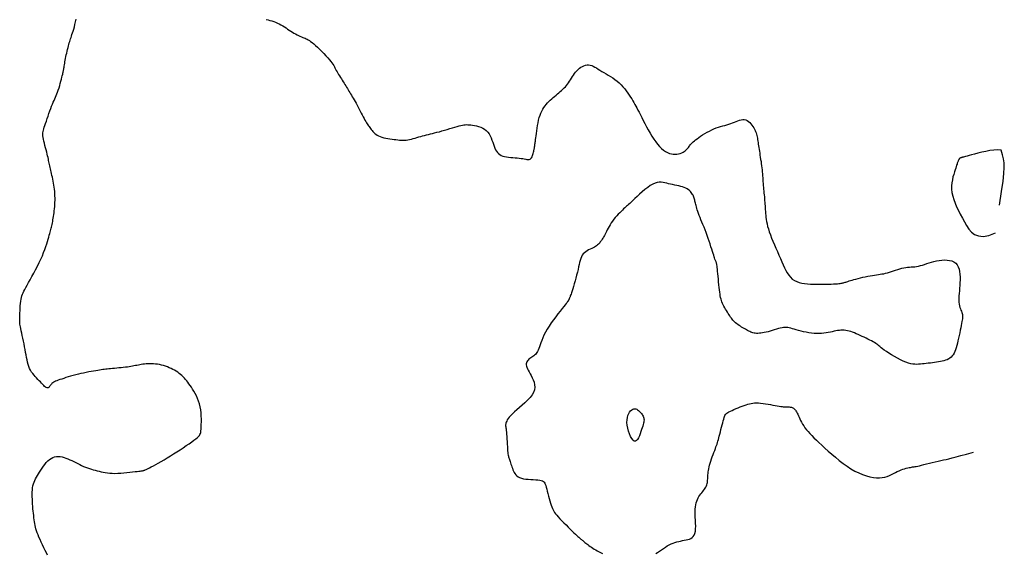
# Model space of a CAD drawing. Header units: millimetres. Extents: x 32690613 to 32693367, y 5343692 to 5344708.
# Tile 791 of 1009: x 32693306 to 32693338, y 5343997 to 5344014. Entities that reach past the tile are written whole.
import ezdxf

# ---------------------------------------------------------------- set-up
doc = ezdxf.new("R2010")
doc.units = ezdxf.units.MM
doc.header["$LTSCALE"] = 20
doc.layers.add('02-DGM_HL_492.50', color=92, linetype='Continuous')
doc.layers.add('02-DGM_HL_493.00', color=102, linetype='Continuous')

msp = doc.modelspace()

# ---------------------------------------------------------------- linework, layer by layer
at = {"layer": '02-DGM_HL_492.50', "elevation": 492.5, "flags": 128}
msp.add_lwpolyline([(32693325.737, 5344000.396), (32693325.698, 5344000.424), (32693325.658, 5344000.475), (32693325.62, 5344000.543), (32693325.584, 5344000.626), (32693325.553, 5344000.718), (32693325.528, 5344000.814), (32693325.51, 5344000.911), (32693325.501, 5344001.004), (32693325.503, 5344001.089), (32693325.514, 5344001.165), (32693325.533, 5344001.232), (32693325.557, 5344001.291), (32693325.587, 5344001.34), (32693325.62, 5344001.38), (32693325.655, 5344001.41), (32693325.69, 5344001.431), (32693325.724, 5344001.442), (32693325.757, 5344001.444), (32693325.788, 5344001.439), (32693325.819, 5344001.428), (32693325.848, 5344001.411), (32693325.875, 5344001.39), (32693325.902, 5344001.366), (32693325.927, 5344001.341), (32693325.951, 5344001.315), (32693325.973, 5344001.288), (32693325.993, 5344001.261), (32693326.011, 5344001.233), (32693326.026, 5344001.204), (32693326.039, 5344001.175), (32693326.048, 5344001.144), (32693326.054, 5344001.114), (32693326.056, 5344001.082), (32693326.054, 5344001.048), (32693326.049, 5344001.012), (32693326.04, 5344000.973), (32693326.029, 5344000.93), (32693326.014, 5344000.882), (32693325.997, 5344000.829), (32693325.977, 5344000.769), (32693325.955, 5344000.703), (32693325.931, 5344000.633), (32693325.904, 5344000.566), (32693325.875, 5344000.503), (32693325.844, 5344000.451), (32693325.81, 5344000.413), (32693325.775, 5344000.393)], close=True, dxfattribs=at)
at = {"layer": '02-DGM_HL_493.00', "elevation": 493, "flags": 128}
for points in [[(32693306.658, 5343996.678), (32693306.621, 5343996.754), (32693306.581, 5343996.836), (32693306.538, 5343996.923), (32693306.495, 5343997.012), (32693306.452, 5343997.101), (32693306.412, 5343997.187), (32693306.377, 5343997.268), (32693306.346, 5343997.343), (32693306.32, 5343997.411), (32693306.298, 5343997.474), (32693306.28, 5343997.535), (32693306.265, 5343997.593), (32693306.252, 5343997.651), (32693306.241, 5343997.709), (32693306.231, 5343997.77), (32693306.222, 5343997.834), (32693306.213, 5343997.901), (32693306.205, 5343997.971), (32693306.197, 5343998.043), (32693306.19, 5343998.117), (32693306.183, 5343998.193), (32693306.177, 5343998.27), (32693306.171, 5343998.348), (32693306.166, 5343998.427), (32693306.162, 5343998.505), (32693306.16, 5343998.583), (32693306.159, 5343998.66), (32693306.161, 5343998.735), (32693306.165, 5343998.807), (32693306.172, 5343998.876), (32693306.183, 5343998.941), (32693306.198, 5343999.002), (32693306.217, 5343999.06), (32693306.24, 5343999.115), (32693306.265, 5343999.168), (32693306.294, 5343999.222), (32693306.326, 5343999.275), (32693306.361, 5343999.331), (32693306.398, 5343999.388), (32693306.437, 5343999.449), (32693306.478, 5343999.512), (32693306.522, 5343999.574), (32693306.568, 5343999.636), (32693306.616, 5343999.693), (32693306.666, 5343999.747), (32693306.718, 5343999.793), (32693306.772, 5343999.831), (32693306.828, 5343999.86), (32693306.885, 5343999.879), (32693306.944, 5343999.89), (32693307.005, 5343999.893), (32693307.066, 5343999.889), (32693307.129, 5343999.879), (32693307.192, 5343999.863), (32693307.255, 5343999.842), (32693307.318, 5343999.817), (32693307.382, 5343999.789), (32693307.446, 5343999.759), (32693307.51, 5343999.727), (32693307.573, 5343999.694), (32693307.637, 5343999.661), (32693307.701, 5343999.63), (32693307.765, 5343999.6), (32693307.828, 5343999.572), (32693307.892, 5343999.547), (32693307.955, 5343999.524), (32693308.019, 5343999.503), (32693308.082, 5343999.483), (32693308.145, 5343999.464), (32693308.209, 5343999.446), (32693308.272, 5343999.429), (32693308.335, 5343999.412), (32693308.399, 5343999.397), (32693308.465, 5343999.382), (32693308.534, 5343999.369), (32693308.606, 5343999.358), (32693308.682, 5343999.35), (32693308.763, 5343999.345), (32693308.85, 5343999.344), (32693308.944, 5343999.346), (32693309.041, 5343999.351), (32693309.141, 5343999.359), (32693309.239, 5343999.368), (32693309.334, 5343999.378), (32693309.423, 5343999.389), (32693309.503, 5343999.399), (32693309.572, 5343999.408), (32693309.628, 5343999.415), (32693309.671, 5343999.42), (32693309.705, 5343999.424), (32693309.73, 5343999.427), (32693309.749, 5343999.43), (32693309.764, 5343999.432), (32693309.776, 5343999.435), (32693309.788, 5343999.438), (32693309.801, 5343999.443), (32693309.816, 5343999.449), (32693309.835, 5343999.457), (32693309.86, 5343999.468), (32693309.89, 5343999.483), (32693309.928, 5343999.502), (32693309.974, 5343999.526), (32693310.03, 5343999.556), (32693310.097, 5343999.592), (32693310.173, 5343999.633), (32693310.257, 5343999.68), (32693310.349, 5343999.731), (32693310.446, 5343999.787), (32693310.547, 5343999.847), (32693310.652, 5343999.909), (32693310.758, 5343999.975), (32693310.864, 5344000.043), (32693310.97, 5344000.111), (32693311.072, 5344000.179), (32693311.169, 5344000.246), (32693311.261, 5344000.309), (32693311.344, 5344000.369), (32693311.417, 5344000.423), (32693311.479, 5344000.47), (32693311.528, 5344000.509), (32693311.566, 5344000.543), (32693311.594, 5344000.574), (32693311.614, 5344000.605), (32693311.628, 5344000.639), (32693311.637, 5344000.677), (32693311.643, 5344000.723), (32693311.648, 5344000.78), (32693311.652, 5344000.849), (32693311.656, 5344000.929), (32693311.659, 5344001.017), (32693311.659, 5344001.112), (32693311.656, 5344001.211), (32693311.65, 5344001.312), (32693311.638, 5344001.414), (32693311.62, 5344001.512), (32693311.597, 5344001.607), (32693311.567, 5344001.697), (32693311.533, 5344001.783), (32693311.496, 5344001.865), (32693311.456, 5344001.941), (32693311.415, 5344002.014), (32693311.374, 5344002.081), (32693311.333, 5344002.145), (32693311.294, 5344002.203), (32693311.256, 5344002.258), (32693311.219, 5344002.309), (32693311.182, 5344002.357), (32693311.145, 5344002.402), (32693311.108, 5344002.444), (32693311.069, 5344002.485), (32693311.028, 5344002.524), (32693310.985, 5344002.561), (32693310.939, 5344002.598), (32693310.891, 5344002.633), (32693310.841, 5344002.667), (32693310.788, 5344002.699), (32693310.734, 5344002.729), (32693310.676, 5344002.757), (32693310.617, 5344002.784), (32693310.555, 5344002.808), (32693310.491, 5344002.83), (32693310.426, 5344002.85), (32693310.361, 5344002.867), (32693310.295, 5344002.882), (32693310.229, 5344002.894), (32693310.164, 5344002.903), (32693310.1, 5344002.91), (32693310.039, 5344002.913), (32693309.979, 5344002.913), (32693309.92, 5344002.911), (32693309.864, 5344002.907), (32693309.81, 5344002.902), (32693309.757, 5344002.895), (32693309.706, 5344002.887), (32693309.657, 5344002.878), (32693309.609, 5344002.869), (32693309.563, 5344002.86), (32693309.516, 5344002.851), (32693309.468, 5344002.841), (32693309.419, 5344002.832), (32693309.367, 5344002.823), (32693309.312, 5344002.814), (32693309.252, 5344002.805), (32693309.187, 5344002.797), (32693309.119, 5344002.789), (32693309.048, 5344002.782), (32693308.976, 5344002.775), (32693308.905, 5344002.768), (32693308.835, 5344002.762), (32693308.769, 5344002.755), (32693308.707, 5344002.75), (32693308.651, 5344002.744), (32693308.599, 5344002.739), (32693308.55, 5344002.733), (32693308.502, 5344002.727), (32693308.454, 5344002.721), (32693308.404, 5344002.714), (32693308.35, 5344002.705), (32693308.291, 5344002.696), (32693308.226, 5344002.685), (32693308.154, 5344002.673), (32693308.078, 5344002.659), (32693307.998, 5344002.644), (32693307.915, 5344002.628), (32693307.83, 5344002.61), (32693307.744, 5344002.592), (32693307.658, 5344002.571), (32693307.572, 5344002.55), (32693307.488, 5344002.528), (32693307.407, 5344002.505), (32693307.329, 5344002.482), (32693307.254, 5344002.459), (32693307.184, 5344002.436), (32693307.119, 5344002.415), (32693307.06, 5344002.394), (32693307.007, 5344002.376), (32693306.961, 5344002.358), (32693306.92, 5344002.341), (32693306.884, 5344002.324), (32693306.853, 5344002.307), (32693306.825, 5344002.289), (32693306.801, 5344002.271), (32693306.78, 5344002.25), (32693306.761, 5344002.227), (32693306.743, 5344002.204), (32693306.727, 5344002.182), (32693306.711, 5344002.161), (32693306.695, 5344002.144), (32693306.678, 5344002.131), (32693306.66, 5344002.124), (32693306.64, 5344002.125), (32693306.616, 5344002.135), (32693306.591, 5344002.152), (32693306.562, 5344002.176), (32693306.531, 5344002.205), (32693306.498, 5344002.24), (32693306.463, 5344002.278), (32693306.425, 5344002.318), (32693306.385, 5344002.361), (32693306.344, 5344002.404), (32693306.301, 5344002.448), (32693306.258, 5344002.493), (32693306.216, 5344002.541), (32693306.175, 5344002.59), (32693306.137, 5344002.643), (32693306.102, 5344002.699), (32693306.071, 5344002.758), (32693306.045, 5344002.822), (32693306.023, 5344002.889), (32693306.004, 5344002.961), (32693305.988, 5344003.036), (32693305.973, 5344003.114), (32693305.959, 5344003.197), (32693305.944, 5344003.282), (32693305.929, 5344003.371), (32693305.911, 5344003.463), (32693305.892, 5344003.557), (32693305.872, 5344003.65), (32693305.853, 5344003.741), (32693305.833, 5344003.829), (32693305.815, 5344003.911), (32693305.798, 5344003.987), (32693305.784, 5344004.054), (32693305.772, 5344004.111), (32693305.764, 5344004.16), (32693305.758, 5344004.205), (32693305.753, 5344004.246), (32693305.751, 5344004.286), (32693305.75, 5344004.329), (32693305.751, 5344004.377), (32693305.752, 5344004.431), (32693305.754, 5344004.494), (32693305.757, 5344004.564), (32693305.761, 5344004.639), (32693305.765, 5344004.717), (32693305.771, 5344004.796), (32693305.778, 5344004.872), (32693305.786, 5344004.945), (32693305.796, 5344005.012), (32693305.808, 5344005.071), (32693305.821, 5344005.125), (32693305.838, 5344005.175), (32693305.858, 5344005.225), (32693305.883, 5344005.276), (32693305.913, 5344005.332), (32693305.948, 5344005.396), (32693305.989, 5344005.469), (32693306.038, 5344005.553), (32693306.091, 5344005.648), (32693306.149, 5344005.751), (32693306.209, 5344005.86), (32693306.269, 5344005.973), (32693306.329, 5344006.089), (32693306.386, 5344006.204), (32693306.439, 5344006.317), (32693306.487, 5344006.426), (32693306.529, 5344006.531), (32693306.566, 5344006.631), (32693306.599, 5344006.725), (32693306.629, 5344006.813), (32693306.654, 5344006.894), (32693306.676, 5344006.969), (32693306.696, 5344007.036), (32693306.713, 5344007.096), (32693306.728, 5344007.148), (32693306.742, 5344007.196), (32693306.754, 5344007.24), (32693306.765, 5344007.281), (32693306.775, 5344007.321), (32693306.785, 5344007.362), (32693306.795, 5344007.403), (32693306.804, 5344007.447), (32693306.814, 5344007.494), (32693306.823, 5344007.544), (32693306.833, 5344007.596), (32693306.842, 5344007.651), (32693306.851, 5344007.708), (32693306.859, 5344007.767), (32693306.867, 5344007.829), (32693306.875, 5344007.893), (32693306.882, 5344007.959), (32693306.888, 5344008.026), (32693306.893, 5344008.095), (32693306.897, 5344008.165), (32693306.899, 5344008.236), (32693306.899, 5344008.307), (32693306.898, 5344008.378), (32693306.894, 5344008.449), (32693306.888, 5344008.52), (32693306.88, 5344008.591), (32693306.871, 5344008.66), (32693306.861, 5344008.728), (32693306.849, 5344008.795), (32693306.837, 5344008.86), (32693306.825, 5344008.923), (32693306.812, 5344008.984), (32693306.799, 5344009.043), (32693306.786, 5344009.1), (32693306.773, 5344009.154), (32693306.76, 5344009.206), (32693306.748, 5344009.256), (32693306.737, 5344009.305), (32693306.727, 5344009.351), (32693306.718, 5344009.395), (32693306.709, 5344009.439), (32693306.7, 5344009.482), (32693306.691, 5344009.527), (32693306.682, 5344009.573), (32693306.671, 5344009.623), (32693306.659, 5344009.677), (32693306.645, 5344009.736), (32693306.628, 5344009.801), (32693306.61, 5344009.87), (32693306.591, 5344009.942), (32693306.572, 5344010.015), (32693306.554, 5344010.087), (32693306.538, 5344010.156), (32693306.524, 5344010.222), (32693306.513, 5344010.281), (32693306.507, 5344010.334), (32693306.505, 5344010.381), (32693306.507, 5344010.424), (32693306.512, 5344010.467), (32693306.521, 5344010.51), (32693306.534, 5344010.557), (32693306.55, 5344010.608), (32693306.569, 5344010.667), (32693306.592, 5344010.735), (32693306.617, 5344010.81), (32693306.644, 5344010.89), (32693306.672, 5344010.974), (32693306.702, 5344011.058), (32693306.731, 5344011.141), (32693306.761, 5344011.22), (32693306.79, 5344011.294), (32693306.817, 5344011.361), (32693306.843, 5344011.422), (32693306.868, 5344011.478), (32693306.893, 5344011.532), (32693306.916, 5344011.585), (32693306.939, 5344011.639), (32693306.962, 5344011.695), (32693306.984, 5344011.756), (32693307.007, 5344011.822), (32693307.029, 5344011.892), (32693307.051, 5344011.965), (32693307.071, 5344012.037), (32693307.09, 5344012.108), (32693307.108, 5344012.174), (32693307.124, 5344012.236), (32693307.137, 5344012.289), (32693307.148, 5344012.334), (32693307.157, 5344012.37), (32693307.164, 5344012.401), (32693307.169, 5344012.428), (32693307.174, 5344012.452), (32693307.178, 5344012.477), (32693307.183, 5344012.502), (32693307.187, 5344012.532), (32693307.193, 5344012.566), (32693307.199, 5344012.604), (32693307.206, 5344012.647), (32693307.214, 5344012.694), (32693307.223, 5344012.744), (32693307.233, 5344012.797), (32693307.243, 5344012.852), (32693307.255, 5344012.909), (32693307.267, 5344012.968), (32693307.28, 5344013.027), (32693307.294, 5344013.086), (32693307.308, 5344013.144), (32693307.322, 5344013.202), (32693307.336, 5344013.257), (32693307.35, 5344013.309), (32693307.364, 5344013.359), (32693307.378, 5344013.404), (32693307.391, 5344013.448), (32693307.405, 5344013.49), (32693307.419, 5344013.533), (32693307.434, 5344013.578), (32693307.45, 5344013.626), (32693307.467, 5344013.679), (32693307.486, 5344013.739), (32693307.507, 5344013.806), (32693307.528, 5344013.88), (32693307.549, 5344013.959), (32693307.568, 5344014.044), (32693307.584, 5344014.133)], [(32693313.765, 5344014.119), (32693313.828, 5344014.104), (32693313.89, 5344014.088), (32693313.953, 5344014.069), (32693314.014, 5344014.049), (32693314.074, 5344014.026), (32693314.134, 5344014.001), (32693314.192, 5344013.973), (32693314.249, 5344013.943), (32693314.304, 5344013.91), (32693314.358, 5344013.876), (32693314.412, 5344013.842), (32693314.464, 5344013.807), (32693314.516, 5344013.772), (32693314.568, 5344013.738), (32693314.619, 5344013.706), (32693314.67, 5344013.676), (32693314.721, 5344013.647), (32693314.771, 5344013.621), (32693314.82, 5344013.597), (32693314.866, 5344013.575), (32693314.911, 5344013.554), (32693314.954, 5344013.536), (32693314.994, 5344013.519), (32693315.03, 5344013.505), (32693315.065, 5344013.49), (32693315.1, 5344013.474), (32693315.135, 5344013.456), (32693315.173, 5344013.434), (32693315.214, 5344013.406), (32693315.26, 5344013.372), (32693315.312, 5344013.329), (32693315.372, 5344013.276), (32693315.437, 5344013.216), (32693315.506, 5344013.15), (32693315.575, 5344013.081), (32693315.644, 5344013.01), (32693315.71, 5344012.939), (32693315.771, 5344012.872), (32693315.825, 5344012.81), (32693315.869, 5344012.754), (32693315.906, 5344012.704), (32693315.937, 5344012.659), (32693315.963, 5344012.617), (32693315.985, 5344012.577), (32693316.005, 5344012.539), (32693316.025, 5344012.501), (32693316.047, 5344012.461), (32693316.071, 5344012.419), (32693316.096, 5344012.375), (32693316.124, 5344012.329), (32693316.153, 5344012.282), (32693316.183, 5344012.235), (32693316.213, 5344012.188), (32693316.243, 5344012.141), (32693316.272, 5344012.094), (32693316.3, 5344012.049), (32693316.328, 5344012.005), (32693316.354, 5344011.961), (32693316.381, 5344011.918), (32693316.407, 5344011.875), (32693316.433, 5344011.832), (32693316.459, 5344011.788), (32693316.485, 5344011.744), (32693316.512, 5344011.699), (32693316.54, 5344011.652), (32693316.568, 5344011.604), (32693316.598, 5344011.554), (32693316.627, 5344011.502), (32693316.658, 5344011.447), (32693316.689, 5344011.39), (32693316.722, 5344011.331), (32693316.755, 5344011.268), (32693316.788, 5344011.204), (32693316.822, 5344011.138), (32693316.856, 5344011.073), (32693316.888, 5344011.01), (32693316.92, 5344010.95), (32693316.951, 5344010.894), (32693316.979, 5344010.842), (32693317.006, 5344010.797), (32693317.031, 5344010.757), (32693317.054, 5344010.722), (32693317.077, 5344010.69), (32693317.099, 5344010.66), (32693317.12, 5344010.631), (32693317.141, 5344010.602), (32693317.163, 5344010.572), (32693317.186, 5344010.541), (32693317.209, 5344010.509), (32693317.236, 5344010.476), (32693317.264, 5344010.443), (32693317.297, 5344010.41), (32693317.333, 5344010.38), (32693317.375, 5344010.352), (32693317.422, 5344010.326), (32693317.475, 5344010.304), (32693317.534, 5344010.285), (32693317.596, 5344010.269), (32693317.661, 5344010.255), (32693317.727, 5344010.243), (32693317.794, 5344010.233), (32693317.861, 5344010.224), (32693317.925, 5344010.216), (32693317.986, 5344010.208), (32693318.045, 5344010.201), (32693318.102, 5344010.195), (32693318.157, 5344010.191), (32693318.212, 5344010.189), (32693318.266, 5344010.19), (32693318.32, 5344010.193), (32693318.376, 5344010.2), (32693318.432, 5344010.21), (32693318.49, 5344010.223), (32693318.549, 5344010.239), (32693318.609, 5344010.256), (32693318.67, 5344010.275), (32693318.731, 5344010.294), (32693318.792, 5344010.313), (32693318.854, 5344010.331), (32693318.916, 5344010.347), (32693318.979, 5344010.363), (32693319.043, 5344010.378), (32693319.108, 5344010.393), (32693319.176, 5344010.409), (32693319.247, 5344010.426), (32693319.321, 5344010.445), (32693319.399, 5344010.466), (32693319.482, 5344010.489), (32693319.567, 5344010.513), (32693319.654, 5344010.539), (32693319.74, 5344010.565), (32693319.823, 5344010.591), (32693319.903, 5344010.615), (32693319.976, 5344010.636), (32693320.043, 5344010.655), (32693320.1, 5344010.67), (32693320.151, 5344010.681), (32693320.196, 5344010.689), (32693320.238, 5344010.693), (32693320.28, 5344010.695), (32693320.322, 5344010.694), (32693320.368, 5344010.691), (32693320.419, 5344010.686), (32693320.477, 5344010.678), (32693320.54, 5344010.668), (32693320.607, 5344010.655), (32693320.676, 5344010.637), (32693320.744, 5344010.614), (32693320.81, 5344010.585), (32693320.871, 5344010.549), (32693320.927, 5344010.505), (32693320.975, 5344010.453), (32693321.016, 5344010.394), (32693321.052, 5344010.33), (32693321.082, 5344010.263), (32693321.109, 5344010.193), (32693321.134, 5344010.124), (32693321.157, 5344010.057), (32693321.18, 5344009.993), (32693321.204, 5344009.934), (32693321.23, 5344009.88), (32693321.257, 5344009.831), (32693321.288, 5344009.788), (32693321.323, 5344009.751), (32693321.363, 5344009.718), (32693321.408, 5344009.691), (32693321.46, 5344009.67), (32693321.518, 5344009.654), (32693321.582, 5344009.642), (32693321.65, 5344009.634), (32693321.72, 5344009.628), (32693321.791, 5344009.623), (32693321.862, 5344009.619), (32693321.931, 5344009.614), (32693321.996, 5344009.607), (32693322.056, 5344009.598), (32693322.112, 5344009.588), (32693322.162, 5344009.577), (32693322.208, 5344009.568), (32693322.25, 5344009.562), (32693322.287, 5344009.56), (32693322.32, 5344009.564), (32693322.349, 5344009.575), (32693322.375, 5344009.594), (32693322.397, 5344009.62), (32693322.415, 5344009.651), (32693322.431, 5344009.686), (32693322.444, 5344009.723), (32693322.455, 5344009.76), (32693322.464, 5344009.796), (32693322.472, 5344009.83), (32693322.477, 5344009.859), (32693322.482, 5344009.885), (32693322.486, 5344009.908), (32693322.489, 5344009.928), (32693322.492, 5344009.946), (32693322.495, 5344009.964), (32693322.497, 5344009.981), (32693322.5, 5344009.998), (32693322.503, 5344010.016), (32693322.506, 5344010.036), (32693322.51, 5344010.06), (32693322.515, 5344010.088), (32693322.52, 5344010.121), (32693322.525, 5344010.162), (32693322.532, 5344010.21), (32693322.539, 5344010.268), (32693322.547, 5344010.336), (32693322.556, 5344010.412), (32693322.567, 5344010.494), (32693322.579, 5344010.581), (32693322.593, 5344010.669), (32693322.609, 5344010.758), (32693322.628, 5344010.844), (32693322.649, 5344010.926), (32693322.674, 5344011.002), (32693322.701, 5344011.072), (32693322.731, 5344011.137), (32693322.764, 5344011.197), (32693322.799, 5344011.253), (32693322.837, 5344011.306), (32693322.877, 5344011.355), (32693322.919, 5344011.403), (32693322.962, 5344011.448), (32693323.008, 5344011.492), (32693323.054, 5344011.535), (32693323.101, 5344011.576), (32693323.149, 5344011.616), (32693323.196, 5344011.656), (32693323.243, 5344011.695), (32693323.289, 5344011.733), (32693323.334, 5344011.771), (32693323.377, 5344011.809), (32693323.419, 5344011.848), (32693323.46, 5344011.888), (32693323.499, 5344011.928), (32693323.536, 5344011.97), (32693323.571, 5344012.014), (32693323.605, 5344012.06), (32693323.637, 5344012.108), (32693323.668, 5344012.158), (32693323.699, 5344012.208), (32693323.729, 5344012.259), (32693323.761, 5344012.31), (32693323.794, 5344012.359), (32693323.83, 5344012.406), (32693323.868, 5344012.451), (32693323.91, 5344012.493), (32693323.954, 5344012.53), (32693324.002, 5344012.563), (32693324.051, 5344012.591), (32693324.101, 5344012.613), (32693324.152, 5344012.629), (32693324.204, 5344012.637), (32693324.255, 5344012.638), (32693324.305, 5344012.631), (32693324.355, 5344012.617), (32693324.406, 5344012.596), (32693324.457, 5344012.57), (32693324.51, 5344012.539), (32693324.565, 5344012.505), (32693324.624, 5344012.468), (32693324.686, 5344012.429), (32693324.752, 5344012.39), (32693324.821, 5344012.349), (32693324.893, 5344012.306), (32693324.966, 5344012.262), (32693325.039, 5344012.215), (32693325.111, 5344012.165), (32693325.181, 5344012.111), (32693325.248, 5344012.054), (32693325.312, 5344011.993), (32693325.372, 5344011.928), (32693325.428, 5344011.861), (32693325.48, 5344011.794), (32693325.529, 5344011.725), (32693325.575, 5344011.658), (32693325.617, 5344011.592), (32693325.656, 5344011.53), (32693325.693, 5344011.47), (32693325.727, 5344011.413), (32693325.759, 5344011.356), (32693325.792, 5344011.298), (32693325.825, 5344011.237), (32693325.86, 5344011.171), (32693325.897, 5344011.099), (32693325.937, 5344011.019), (32693325.981, 5344010.931), (32693326.03, 5344010.834), (32693326.081, 5344010.733), (32693326.136, 5344010.628), (32693326.193, 5344010.523), (32693326.252, 5344010.419), (32693326.313, 5344010.318), (32693326.375, 5344010.223), (32693326.437, 5344010.136), (32693326.5, 5344010.057), (32693326.564, 5344009.985), (32693326.627, 5344009.923), (32693326.691, 5344009.868), (32693326.755, 5344009.823), (32693326.819, 5344009.787), (32693326.883, 5344009.76), (32693326.946, 5344009.741), (32693327.008, 5344009.732), (32693327.069, 5344009.73), (32693327.127, 5344009.734), (32693327.182, 5344009.744), (32693327.235, 5344009.759), (32693327.283, 5344009.778), (32693327.326, 5344009.799), (32693327.364, 5344009.822), (32693327.398, 5344009.847), (32693327.428, 5344009.873), (32693327.454, 5344009.9), (32693327.478, 5344009.927), (32693327.5, 5344009.954), (32693327.52, 5344009.981), (32693327.54, 5344010.008), (32693327.56, 5344010.033), (32693327.581, 5344010.058), (32693327.604, 5344010.083), (32693327.63, 5344010.109), (32693327.66, 5344010.137), (32693327.694, 5344010.166), (32693327.735, 5344010.198), (32693327.782, 5344010.234), (32693327.836, 5344010.273), (32693327.897, 5344010.315), (32693327.963, 5344010.359), (32693328.033, 5344010.403), (32693328.106, 5344010.446), (32693328.181, 5344010.487), (32693328.257, 5344010.525), (32693328.332, 5344010.559), (32693328.406, 5344010.588), (32693328.478, 5344010.612), (32693328.549, 5344010.633), (32693328.618, 5344010.652), (32693328.685, 5344010.67), (32693328.75, 5344010.688), (32693328.814, 5344010.706), (32693328.877, 5344010.727), (32693328.938, 5344010.75), (32693328.997, 5344010.775), (32693329.055, 5344010.8), (32693329.111, 5344010.822), (32693329.165, 5344010.841), (32693329.218, 5344010.855), (32693329.269, 5344010.862), (32693329.318, 5344010.859), (32693329.365, 5344010.847), (32693329.411, 5344010.827), (32693329.453, 5344010.798), (32693329.494, 5344010.764), (32693329.531, 5344010.725), (32693329.566, 5344010.682), (32693329.597, 5344010.639), (32693329.625, 5344010.595), (32693329.649, 5344010.551), (32693329.669, 5344010.509), (32693329.687, 5344010.468), (32693329.702, 5344010.426), (32693329.714, 5344010.384), (32693329.725, 5344010.342), (32693329.735, 5344010.299), (32693329.744, 5344010.254), (32693329.752, 5344010.208), (32693329.759, 5344010.16), (32693329.767, 5344010.11), (32693329.774, 5344010.059), (32693329.782, 5344010.005), (32693329.79, 5344009.949), (32693329.798, 5344009.89), (32693329.807, 5344009.829), (32693329.818, 5344009.766), (32693329.828, 5344009.7), (32693329.839, 5344009.633), (32693329.85, 5344009.565), (32693329.861, 5344009.496), (32693329.871, 5344009.427), (32693329.881, 5344009.358), (32693329.889, 5344009.29), (32693329.897, 5344009.224), (32693329.903, 5344009.158), (32693329.908, 5344009.093), (32693329.913, 5344009.029), (32693329.917, 5344008.966), (32693329.921, 5344008.903), (32693329.925, 5344008.84), (32693329.93, 5344008.778), (32693329.935, 5344008.715), (32693329.94, 5344008.653), (32693329.946, 5344008.591), (32693329.952, 5344008.529), (32693329.958, 5344008.468), (32693329.964, 5344008.406), (32693329.97, 5344008.346), (32693329.975, 5344008.286), (32693329.979, 5344008.226), (32693329.983, 5344008.166), (32693329.987, 5344008.107), (32693329.991, 5344008.048), (32693329.994, 5344007.988), (32693329.998, 5344007.928), (32693330.002, 5344007.867), (32693330.007, 5344007.806), (32693330.013, 5344007.743), (32693330.02, 5344007.678), (32693330.029, 5344007.61), (32693330.041, 5344007.539), (32693330.057, 5344007.464), (32693330.076, 5344007.384), (32693330.1, 5344007.299), (32693330.13, 5344007.207), (32693330.166, 5344007.109), (32693330.206, 5344007.005), (32693330.25, 5344006.897), (32693330.297, 5344006.786), (32693330.346, 5344006.673), (32693330.395, 5344006.561), (32693330.444, 5344006.449), (32693330.491, 5344006.339), (32693330.536, 5344006.234), (32693330.579, 5344006.133), (32693330.622, 5344006.037), (32693330.666, 5344005.948), (32693330.713, 5344005.866), (32693330.763, 5344005.791), (32693330.818, 5344005.726), (32693330.879, 5344005.67), (32693330.947, 5344005.623), (32693331.022, 5344005.587), (32693331.103, 5344005.558), (32693331.189, 5344005.536), (32693331.279, 5344005.521), (32693331.373, 5344005.51), (32693331.471, 5344005.504), (32693331.57, 5344005.5), (32693331.672, 5344005.498), (32693331.773, 5344005.498), (32693331.872, 5344005.498), (32693331.969, 5344005.5), (32693332.06, 5344005.503), (32693332.146, 5344005.507), (32693332.223, 5344005.51), (32693332.291, 5344005.514), (32693332.348, 5344005.518), (32693332.395, 5344005.522), (32693332.435, 5344005.526), (32693332.468, 5344005.531), (32693332.496, 5344005.536), (32693332.522, 5344005.541), (32693332.545, 5344005.548), (32693332.569, 5344005.555), (32693332.594, 5344005.563), (32693332.622, 5344005.572), (32693332.653, 5344005.583), (32693332.687, 5344005.594), (32693332.727, 5344005.606), (32693332.772, 5344005.62), (32693332.823, 5344005.635), (32693332.881, 5344005.652), (32693332.947, 5344005.669), (32693333.018, 5344005.688), (32693333.094, 5344005.707), (32693333.173, 5344005.725), (32693333.253, 5344005.743), (32693333.333, 5344005.76), (32693333.411, 5344005.776), (32693333.484, 5344005.789), (32693333.553, 5344005.8), (32693333.618, 5344005.809), (32693333.679, 5344005.818), (32693333.738, 5344005.826), (32693333.796, 5344005.834), (32693333.854, 5344005.844), (32693333.913, 5344005.856), (32693333.973, 5344005.871), (32693334.037, 5344005.889), (32693334.102, 5344005.91), (32693334.169, 5344005.932), (32693334.237, 5344005.955), (32693334.306, 5344005.978), (32693334.374, 5344005.999), (32693334.441, 5344006.018), (32693334.505, 5344006.033), (32693334.568, 5344006.044), (32693334.629, 5344006.052), (32693334.688, 5344006.057), (32693334.747, 5344006.062), (32693334.805, 5344006.067), (32693334.864, 5344006.072), (32693334.923, 5344006.08), (32693334.984, 5344006.091), (32693335.048, 5344006.107), (32693335.113, 5344006.126), (32693335.181, 5344006.147), (32693335.251, 5344006.17), (32693335.325, 5344006.194), (32693335.401, 5344006.217), (32693335.481, 5344006.239), (32693335.564, 5344006.258), (32693335.651, 5344006.273), (32693335.739, 5344006.284), (32693335.827, 5344006.29), (32693335.913, 5344006.288), (32693335.995, 5344006.278), (32693336.071, 5344006.259), (32693336.138, 5344006.229), (32693336.196, 5344006.187), (32693336.242, 5344006.133), (32693336.277, 5344006.068), (32693336.303, 5344005.993), (32693336.321, 5344005.911), (32693336.331, 5344005.824), (32693336.336, 5344005.733), (32693336.336, 5344005.64), (32693336.332, 5344005.547), (32693336.326, 5344005.457), (32693336.319, 5344005.368), (32693336.312, 5344005.283), (32693336.305, 5344005.2), (32693336.299, 5344005.122), (32693336.296, 5344005.047), (32693336.295, 5344004.977), (32693336.298, 5344004.912), (32693336.305, 5344004.853), (32693336.317, 5344004.798), (32693336.33, 5344004.748), (32693336.346, 5344004.701), (32693336.362, 5344004.659), (32693336.377, 5344004.62), (32693336.391, 5344004.583), (32693336.402, 5344004.549), (32693336.41, 5344004.517), (32693336.414, 5344004.485), (32693336.416, 5344004.453), (32693336.414, 5344004.418), (32693336.41, 5344004.379), (32693336.403, 5344004.335), (32693336.394, 5344004.285), (32693336.383, 5344004.226), (32693336.37, 5344004.159), (32693336.356, 5344004.084), (32693336.34, 5344004.003), (32693336.323, 5344003.919), (32693336.305, 5344003.832), (32693336.287, 5344003.746), (32693336.268, 5344003.661), (32693336.249, 5344003.58), (32693336.23, 5344003.504), (32693336.21, 5344003.434), (32693336.189, 5344003.369), (32693336.166, 5344003.31), (32693336.141, 5344003.256), (32693336.114, 5344003.207), (32693336.083, 5344003.165), (32693336.048, 5344003.127), (32693336.008, 5344003.095), (32693335.965, 5344003.067), (32693335.917, 5344003.044), (32693335.866, 5344003.025), (32693335.812, 5344003.008), (32693335.755, 5344002.994), (32693335.695, 5344002.982), (32693335.633, 5344002.971), (32693335.569, 5344002.961), (32693335.504, 5344002.952), (32693335.437, 5344002.943), (32693335.37, 5344002.935), (32693335.303, 5344002.927), (32693335.237, 5344002.919), (32693335.172, 5344002.912), (32693335.109, 5344002.906), (32693335.048, 5344002.899), (32693334.987, 5344002.894), (32693334.927, 5344002.892), (32693334.864, 5344002.893), (32693334.799, 5344002.9), (32693334.73, 5344002.912), (32693334.656, 5344002.932), (32693334.576, 5344002.959), (32693334.488, 5344002.996), (32693334.395, 5344003.041), (32693334.299, 5344003.091), (32693334.203, 5344003.144), (32693334.11, 5344003.2), (32693334.022, 5344003.254), (32693333.942, 5344003.307), (32693333.871, 5344003.355), (32693333.813, 5344003.398), (32693333.765, 5344003.435), (32693333.725, 5344003.468), (32693333.69, 5344003.497), (32693333.657, 5344003.524), (32693333.625, 5344003.55), (32693333.591, 5344003.575), (32693333.552, 5344003.6), (32693333.507, 5344003.627), (32693333.455, 5344003.655), (32693333.399, 5344003.684), (32693333.339, 5344003.714), (32693333.276, 5344003.744), (32693333.211, 5344003.773), (32693333.146, 5344003.803), (32693333.082, 5344003.832), (32693333.019, 5344003.861), (32693332.958, 5344003.888), (32693332.898, 5344003.913), (32693332.84, 5344003.936), (32693332.783, 5344003.957), (32693332.728, 5344003.974), (32693332.673, 5344003.988), (32693332.619, 5344003.998), (32693332.567, 5344004.003), (32693332.514, 5344004.005), (32693332.462, 5344004.003), (32693332.409, 5344003.997), (32693332.354, 5344003.99), (32693332.299, 5344003.98), (32693332.241, 5344003.969), (32693332.18, 5344003.956), (32693332.116, 5344003.943), (32693332.05, 5344003.93), (32693331.98, 5344003.918), (32693331.908, 5344003.908), (32693331.832, 5344003.9), (32693331.754, 5344003.895), (32693331.674, 5344003.894), (32693331.59, 5344003.897), (32693331.504, 5344003.906), (32693331.417, 5344003.919), (32693331.331, 5344003.935), (32693331.245, 5344003.954), (32693331.162, 5344003.975), (32693331.083, 5344003.996), (32693331.01, 5344004.017), (32693330.943, 5344004.036), (32693330.883, 5344004.053), (32693330.83, 5344004.068), (32693330.781, 5344004.079), (32693330.735, 5344004.088), (32693330.69, 5344004.093), (32693330.644, 5344004.094), (32693330.596, 5344004.09), (32693330.545, 5344004.083), (32693330.488, 5344004.071), (32693330.426, 5344004.055), (32693330.361, 5344004.036), (32693330.294, 5344004.016), (32693330.227, 5344003.995), (32693330.159, 5344003.974), (32693330.093, 5344003.955), (32693330.029, 5344003.938), (32693329.969, 5344003.924), (32693329.912, 5344003.913), (32693329.859, 5344003.906), (32693329.809, 5344003.902), (32693329.762, 5344003.9), (32693329.718, 5344003.901), (32693329.676, 5344003.905), (32693329.637, 5344003.912), (32693329.6, 5344003.92), (32693329.564, 5344003.931), (32693329.53, 5344003.944), (32693329.496, 5344003.959), (32693329.462, 5344003.976), (32693329.427, 5344003.994), (32693329.392, 5344004.014), (32693329.354, 5344004.035), (32693329.315, 5344004.058), (32693329.274, 5344004.082), (32693329.232, 5344004.106), (32693329.19, 5344004.132), (32693329.149, 5344004.159), (32693329.109, 5344004.186), (32693329.071, 5344004.214), (32693329.036, 5344004.243), (32693329.004, 5344004.272), (32693328.975, 5344004.301), (32693328.948, 5344004.332), (32693328.922, 5344004.364), (32693328.898, 5344004.397), (32693328.873, 5344004.432), (32693328.848, 5344004.47), (32693328.823, 5344004.509), (32693328.795, 5344004.551), (32693328.767, 5344004.595), (32693328.738, 5344004.64), (32693328.709, 5344004.687), (32693328.681, 5344004.734), (32693328.655, 5344004.782), (32693328.63, 5344004.829), (32693328.608, 5344004.876), (32693328.59, 5344004.922), (32693328.573, 5344004.968), (32693328.56, 5344005.015), (32693328.548, 5344005.065), (32693328.537, 5344005.118), (32693328.528, 5344005.177), (32693328.519, 5344005.243), (32693328.511, 5344005.316), (32693328.502, 5344005.397), (32693328.493, 5344005.485), (32693328.484, 5344005.576), (32693328.475, 5344005.668), (32693328.466, 5344005.758), (32693328.458, 5344005.844), (32693328.45, 5344005.922), (32693328.443, 5344005.99), (32693328.436, 5344006.046), (32693328.431, 5344006.092), (32693328.425, 5344006.128), (32693328.42, 5344006.156), (32693328.415, 5344006.179), (32693328.409, 5344006.198), (32693328.404, 5344006.215), (32693328.398, 5344006.231), (32693328.391, 5344006.249), (32693328.383, 5344006.269), (32693328.375, 5344006.293), (32693328.364, 5344006.321), (32693328.352, 5344006.355), (32693328.338, 5344006.395), (32693328.322, 5344006.443), (32693328.304, 5344006.5), (32693328.282, 5344006.567), (32693328.258, 5344006.642), (32693328.232, 5344006.723), (32693328.204, 5344006.81), (32693328.174, 5344006.9), (32693328.142, 5344006.993), (32693328.11, 5344007.086), (32693328.076, 5344007.179), (32693328.042, 5344007.269), (32693328.008, 5344007.357), (32693327.974, 5344007.441), (32693327.941, 5344007.522), (32693327.909, 5344007.6), (32693327.879, 5344007.673), (32693327.852, 5344007.742), (32693327.827, 5344007.806), (32693327.806, 5344007.865), (32693327.788, 5344007.92), (32693327.772, 5344007.97), (32693327.759, 5344008.017), (32693327.748, 5344008.06), (32693327.738, 5344008.1), (32693327.729, 5344008.138), (32693327.721, 5344008.174), (32693327.713, 5344008.208), (32693327.706, 5344008.241), (32693327.697, 5344008.273), (32693327.688, 5344008.304), (32693327.678, 5344008.334), (32693327.666, 5344008.365), (32693327.652, 5344008.395), (32693327.635, 5344008.425), (32693327.615, 5344008.456), (32693327.592, 5344008.487), (32693327.565, 5344008.517), (32693327.534, 5344008.547), (32693327.499, 5344008.575), (32693327.46, 5344008.602), (32693327.415, 5344008.627), (32693327.365, 5344008.649), (32693327.309, 5344008.669), (32693327.249, 5344008.686), (32693327.186, 5344008.702), (32693327.12, 5344008.716), (32693327.053, 5344008.73), (32693326.986, 5344008.743), (32693326.919, 5344008.756), (32693326.855, 5344008.771), (32693326.793, 5344008.786), (32693326.733, 5344008.8), (32693326.674, 5344008.812), (32693326.614, 5344008.819), (32693326.552, 5344008.819), (32693326.487, 5344008.81), (32693326.417, 5344008.789), (32693326.342, 5344008.756), (32693326.261, 5344008.709), (32693326.175, 5344008.649), (32693326.087, 5344008.581), (32693325.999, 5344008.507), (32693325.913, 5344008.432), (32693325.832, 5344008.358), (32693325.757, 5344008.288), (32693325.692, 5344008.226), (32693325.637, 5344008.175), (32693325.591, 5344008.133), (32693325.552, 5344008.097), (32693325.519, 5344008.067), (32693325.488, 5344008.039), (32693325.458, 5344008.012), (32693325.428, 5344007.984), (32693325.394, 5344007.952), (32693325.355, 5344007.915), (32693325.312, 5344007.873), (32693325.266, 5344007.827), (32693325.218, 5344007.778), (32693325.17, 5344007.725), (32693325.122, 5344007.67), (32693325.075, 5344007.613), (32693325.031, 5344007.555), (32693324.99, 5344007.496), (32693324.953, 5344007.437), (32693324.919, 5344007.38), (32693324.889, 5344007.323), (32693324.86, 5344007.269), (32693324.835, 5344007.218), (32693324.811, 5344007.171), (32693324.789, 5344007.127), (32693324.77, 5344007.089), (32693324.751, 5344007.054), (32693324.733, 5344007.023), (32693324.717, 5344006.995), (32693324.7, 5344006.969), (32693324.684, 5344006.945), (32693324.668, 5344006.922), (32693324.651, 5344006.898), (32693324.634, 5344006.875), (32693324.615, 5344006.851), (32693324.595, 5344006.827), (32693324.572, 5344006.803), (32693324.546, 5344006.778), (32693324.516, 5344006.755), (32693324.483, 5344006.731), (32693324.444, 5344006.708), (32693324.401, 5344006.686), (32693324.354, 5344006.664), (32693324.305, 5344006.641), (32693324.255, 5344006.616), (32693324.206, 5344006.589), (32693324.159, 5344006.559), (32693324.116, 5344006.525), (32693324.078, 5344006.487), (32693324.046, 5344006.443), (32693324.02, 5344006.394), (32693323.998, 5344006.339), (32693323.979, 5344006.278), (32693323.962, 5344006.212), (32693323.946, 5344006.14), (32693323.929, 5344006.062), (32693323.91, 5344005.978), (32693323.889, 5344005.889), (32693323.865, 5344005.795), (32693323.84, 5344005.701), (32693323.814, 5344005.607), (32693323.788, 5344005.516), (32693323.763, 5344005.43), (32693323.739, 5344005.351), (32693323.718, 5344005.283), (32693323.699, 5344005.225), (32693323.684, 5344005.178), (32693323.67, 5344005.14), (32693323.659, 5344005.11), (32693323.65, 5344005.087), (32693323.643, 5344005.069), (32693323.636, 5344005.055), (32693323.631, 5344005.043), (32693323.626, 5344005.034), (32693323.622, 5344005.025), (32693323.618, 5344005.017), (32693323.615, 5344005.01), (32693323.612, 5344005.004), (32693323.609, 5344004.997), (32693323.605, 5344004.99), (32693323.602, 5344004.984), (32693323.598, 5344004.976), (32693323.593, 5344004.966), (32693323.584, 5344004.953), (32693323.572, 5344004.934), (32693323.553, 5344004.908), (32693323.527, 5344004.874), (32693323.492, 5344004.83), (32693323.448, 5344004.774), (32693323.393, 5344004.706), (32693323.328, 5344004.627), (32693323.258, 5344004.538), (32693323.184, 5344004.443), (32693323.109, 5344004.343), (32693323.035, 5344004.241), (32693322.966, 5344004.138), (32693322.903, 5344004.037), (32693322.849, 5344003.939), (32693322.803, 5344003.846), (32693322.764, 5344003.758), (32693322.73, 5344003.674), (32693322.702, 5344003.597), (32693322.677, 5344003.526), (32693322.654, 5344003.462), (32693322.633, 5344003.405), (32693322.612, 5344003.356), (32693322.591, 5344003.314), (32693322.57, 5344003.277), (32693322.548, 5344003.246), (32693322.524, 5344003.218), (32693322.499, 5344003.193), (32693322.472, 5344003.17), (32693322.443, 5344003.148), (32693322.412, 5344003.126), (32693322.379, 5344003.103), (32693322.346, 5344003.08), (32693322.315, 5344003.056), (32693322.286, 5344003.031), (32693322.261, 5344003.004), (32693322.241, 5344002.975), (32693322.229, 5344002.945), (32693322.223, 5344002.912), (32693322.225, 5344002.876), (32693322.234, 5344002.838), (32693322.248, 5344002.796), (32693322.268, 5344002.751), (32693322.293, 5344002.701), (32693322.322, 5344002.647), (32693322.354, 5344002.588), (32693322.388, 5344002.525), (32693322.423, 5344002.456), (32693322.454, 5344002.384), (32693322.479, 5344002.308), (32693322.496, 5344002.23), (32693322.5, 5344002.148), (32693322.489, 5344002.065), (32693322.461, 5344001.981), (32693322.413, 5344001.896), (32693322.348, 5344001.811), (32693322.271, 5344001.726), (32693322.185, 5344001.644), (32693322.095, 5344001.563), (32693322.005, 5344001.486), (32693321.919, 5344001.413), (32693321.841, 5344001.345), (32693321.774, 5344001.283), (32693321.719, 5344001.225), (32693321.674, 5344001.173), (32693321.638, 5344001.126), (32693321.61, 5344001.083), (32693321.589, 5344001.044), (32693321.574, 5344001.009), (32693321.564, 5344000.977), (32693321.559, 5344000.948), (32693321.556, 5344000.921), (32693321.556, 5344000.893), (32693321.559, 5344000.863), (32693321.563, 5344000.828), (32693321.568, 5344000.788), (32693321.574, 5344000.741), (32693321.581, 5344000.684), (32693321.586, 5344000.616), (32693321.592, 5344000.541), (32693321.597, 5344000.459), (32693321.602, 5344000.376), (32693321.607, 5344000.292), (32693321.611, 5344000.212), (32693321.616, 5344000.138), (32693321.621, 5344000.073), (32693321.626, 5344000.019), (32693321.632, 5343999.974), (32693321.638, 5343999.938), (32693321.644, 5343999.907), (32693321.651, 5343999.88), (32693321.659, 5343999.854), (32693321.668, 5343999.828), (32693321.677, 5343999.799), (32693321.688, 5343999.766), (32693321.7, 5343999.729), (32693321.712, 5343999.688), (32693321.726, 5343999.646), (32693321.741, 5343999.601), (32693321.757, 5343999.556), (32693321.774, 5343999.51), (32693321.792, 5343999.464), (32693321.811, 5343999.42), (32693321.832, 5343999.377), (32693321.857, 5343999.336), (32693321.886, 5343999.298), (32693321.921, 5343999.264), (32693321.962, 5343999.233), (32693322.011, 5343999.207), (32693322.07, 5343999.186), (32693322.138, 5343999.17), (32693322.213, 5343999.159), (32693322.293, 5343999.151), (32693322.375, 5343999.146), (32693322.455, 5343999.141), (32693322.533, 5343999.137), (32693322.603, 5343999.132), (32693322.665, 5343999.126), (32693322.715, 5343999.116), (32693322.754, 5343999.102), (32693322.785, 5343999.083), (32693322.81, 5343999.059), (32693322.829, 5343999.029), (32693322.845, 5343998.992), (32693322.86, 5343998.946), (32693322.875, 5343998.892), (32693322.892, 5343998.829), (32693322.911, 5343998.759), (32693322.931, 5343998.683), (32693322.952, 5343998.605), (32693322.973, 5343998.527), (32693322.994, 5343998.45), (32693323.016, 5343998.378), (32693323.036, 5343998.312), (32693323.056, 5343998.254), (32693323.075, 5343998.204), (32693323.097, 5343998.157), (32693323.12, 5343998.114), (32693323.148, 5343998.071), (32693323.181, 5343998.027), (32693323.22, 5343997.979), (32693323.267, 5343997.927), (32693323.322, 5343997.867), (32693323.384, 5343997.802), (32693323.451, 5343997.733), (32693323.52, 5343997.664), (32693323.589, 5343997.595), (32693323.657, 5343997.528), (32693323.72, 5343997.467), (32693323.777, 5343997.412), (32693323.826, 5343997.365), (32693323.868, 5343997.326), (32693323.904, 5343997.293), (32693323.934, 5343997.266), (32693323.961, 5343997.243), (32693323.984, 5343997.224), (32693324.005, 5343997.206), (32693324.025, 5343997.189), (32693324.045, 5343997.171), (32693324.066, 5343997.153), (32693324.087, 5343997.135), (32693324.11, 5343997.115), (32693324.135, 5343997.095), (32693324.163, 5343997.072), (32693324.193, 5343997.049), (32693324.227, 5343997.023), (32693324.265, 5343996.996), (32693324.306, 5343996.967), (32693324.349, 5343996.938), (32693324.394, 5343996.908), (32693324.44, 5343996.879), (32693324.487, 5343996.85), (32693324.533, 5343996.823), (32693324.578, 5343996.798), (32693324.622, 5343996.775), (32693324.664, 5343996.755), (32693324.706, 5343996.738)], [(32693337.672, 5344009.867), (32693337.558, 5344009.873), (32693337.434, 5344009.867), (32693337.304, 5344009.85), (32693337.171, 5344009.826), (32693337.041, 5344009.797), (32693336.918, 5344009.766), (32693336.805, 5344009.735), (32693336.707, 5344009.708), (32693336.627, 5344009.686), (32693336.563, 5344009.668), (32693336.514, 5344009.655), (32693336.476, 5344009.646), (32693336.449, 5344009.639), (32693336.428, 5344009.635), (32693336.413, 5344009.632), (32693336.401, 5344009.629), (32693336.389, 5344009.626), (32693336.379, 5344009.623), (32693336.368, 5344009.62), (32693336.358, 5344009.616), (32693336.349, 5344009.612), (32693336.34, 5344009.607), (32693336.332, 5344009.602), (32693336.324, 5344009.596), (32693336.317, 5344009.589), (32693336.31, 5344009.581), (32693336.303, 5344009.572), (32693336.297, 5344009.562), (32693336.29, 5344009.55), (32693336.284, 5344009.537), (32693336.277, 5344009.522), (32693336.27, 5344009.505), (32693336.263, 5344009.487), (32693336.255, 5344009.465), (32693336.246, 5344009.44), (32693336.236, 5344009.409), (32693336.224, 5344009.373), (32693336.209, 5344009.331), (32693336.193, 5344009.281), (32693336.173, 5344009.222), (32693336.151, 5344009.154), (32693336.128, 5344009.077), (32693336.105, 5344008.993), (32693336.085, 5344008.901), (32693336.07, 5344008.804), (32693336.062, 5344008.701), (32693336.062, 5344008.594), (32693336.073, 5344008.484), (32693336.096, 5344008.371), (32693336.13, 5344008.255), (32693336.173, 5344008.138), (32693336.224, 5344008.019), (32693336.282, 5344007.898), (32693336.344, 5344007.777), (32693336.41, 5344007.655), (32693336.477, 5344007.532), (32693336.545, 5344007.411), (32693336.619, 5344007.297), (32693336.704, 5344007.198), (32693336.806, 5344007.12), (32693336.93, 5344007.071), (32693337.082, 5344007.059), (32693337.267, 5344007.09), (32693337.492, 5344007.172)], [(32693337.623, 5344008.078), (32693337.687, 5344008.518), (32693337.733, 5344008.855), (32693337.762, 5344009.109), (32693337.774, 5344009.3), (32693337.771, 5344009.451), (32693337.753, 5344009.582), (32693337.72, 5344009.713), (32693337.672, 5344009.867)], [(32693326.438, 5343996.732), (32693326.5, 5343996.773), (32693326.562, 5343996.815), (32693326.625, 5343996.858), (32693326.688, 5343996.901), (32693326.751, 5343996.942), (32693326.813, 5343996.98), (32693326.876, 5343997.015), (32693326.939, 5343997.045), (32693327.001, 5343997.07), (32693327.063, 5343997.092), (32693327.125, 5343997.111), (32693327.186, 5343997.127), (32693327.246, 5343997.141), (32693327.306, 5343997.154), (32693327.364, 5343997.165), (32693327.422, 5343997.177), (32693327.478, 5343997.19), (32693327.53, 5343997.205), (32693327.579, 5343997.226), (32693327.622, 5343997.253), (32693327.66, 5343997.289), (32693327.691, 5343997.334), (32693327.713, 5343997.391), (32693327.728, 5343997.46), (32693327.735, 5343997.541), (32693327.736, 5343997.629), (32693327.733, 5343997.722), (32693327.728, 5343997.819), (32693327.723, 5343997.915), (32693327.719, 5343998.009), (32693327.717, 5343998.098), (32693327.72, 5343998.18), (32693327.727, 5343998.255), (32693327.738, 5343998.323), (32693327.753, 5343998.385), (32693327.771, 5343998.442), (32693327.792, 5343998.495), (32693327.816, 5343998.544), (32693327.843, 5343998.59), (32693327.872, 5343998.633), (32693327.902, 5343998.674), (32693327.933, 5343998.713), (32693327.964, 5343998.751), (32693327.994, 5343998.788), (32693328.022, 5343998.825), (32693328.047, 5343998.861), (32693328.068, 5343998.897), (32693328.086, 5343998.934), (32693328.099, 5343998.971), (32693328.109, 5343999.009), (32693328.117, 5343999.048), (32693328.122, 5343999.087), (32693328.125, 5343999.127), (32693328.128, 5343999.168), (32693328.13, 5343999.209), (32693328.132, 5343999.252), (32693328.134, 5343999.296), (32693328.138, 5343999.342), (32693328.142, 5343999.389), (32693328.149, 5343999.44), (32693328.159, 5343999.494), (32693328.171, 5343999.551), (32693328.186, 5343999.612), (32693328.205, 5343999.677), (32693328.227, 5343999.745), (32693328.252, 5343999.815), (32693328.277, 5343999.886), (32693328.303, 5343999.956), (32693328.329, 5344000.024), (32693328.354, 5344000.088), (32693328.377, 5344000.148), (32693328.397, 5344000.202), (32693328.414, 5344000.252), (32693328.43, 5344000.299), (32693328.445, 5344000.345), (32693328.46, 5344000.392), (32693328.474, 5344000.442), (32693328.488, 5344000.496), (32693328.504, 5344000.555), (32693328.521, 5344000.622), (32693328.54, 5344000.694), (32693328.559, 5344000.769), (32693328.578, 5344000.845), (32693328.597, 5344000.92), (32693328.615, 5344000.991), (32693328.632, 5344001.056), (32693328.647, 5344001.113), (32693328.66, 5344001.161), (32693328.673, 5344001.2), (32693328.686, 5344001.232), (32693328.702, 5344001.259), (32693328.721, 5344001.282), (32693328.746, 5344001.303), (32693328.777, 5344001.323), (32693328.816, 5344001.345), (32693328.864, 5344001.369), (32693328.92, 5344001.394), (32693328.982, 5344001.422), (32693329.048, 5344001.45), (32693329.116, 5344001.478), (32693329.185, 5344001.505), (32693329.252, 5344001.531), (32693329.316, 5344001.555), (32693329.375, 5344001.576), (32693329.431, 5344001.595), (32693329.485, 5344001.611), (32693329.538, 5344001.623), (32693329.592, 5344001.632), (32693329.649, 5344001.637), (32693329.71, 5344001.639), (32693329.776, 5344001.637), (32693329.849, 5344001.631), (32693329.927, 5344001.621), (32693330.008, 5344001.609), (32693330.09, 5344001.596), (32693330.172, 5344001.581), (32693330.251, 5344001.567), (32693330.324, 5344001.553), (32693330.391, 5344001.541), (32693330.45, 5344001.531), (32693330.501, 5344001.523), (32693330.546, 5344001.517), (32693330.584, 5344001.513), (32693330.619, 5344001.51), (32693330.649, 5344001.508), (32693330.677, 5344001.507), (32693330.704, 5344001.506), (32693330.73, 5344001.506), (32693330.756, 5344001.505), (32693330.781, 5344001.505), (32693330.806, 5344001.503), (32693330.83, 5344001.499), (32693330.854, 5344001.494), (32693330.876, 5344001.487), (32693330.898, 5344001.477), (32693330.919, 5344001.463), (32693330.939, 5344001.447), (32693330.959, 5344001.427), (32693330.978, 5344001.403), (32693330.997, 5344001.375), (32693331.017, 5344001.343), (32693331.036, 5344001.307), (32693331.056, 5344001.266), (32693331.077, 5344001.221), (32693331.099, 5344001.171), (32693331.123, 5344001.119), (32693331.15, 5344001.063), (32693331.179, 5344001.005), (32693331.212, 5344000.946), (32693331.249, 5344000.886), (32693331.29, 5344000.825), (32693331.337, 5344000.764), (32693331.39, 5344000.702), (32693331.448, 5344000.639), (32693331.512, 5344000.573), (32693331.583, 5344000.503), (32693331.662, 5344000.429), (32693331.747, 5344000.349), (32693331.841, 5344000.262), (32693331.942, 5344000.169), (32693332.05, 5344000.07), (32693332.164, 5343999.969), (32693332.284, 5343999.866), (32693332.407, 5343999.765), (32693332.532, 5343999.668), (32693332.66, 5343999.577), (32693332.788, 5343999.493), (32693332.916, 5343999.42), (32693333.042, 5343999.357), (32693333.166, 5343999.305), (32693333.287, 5343999.263), (32693333.403, 5343999.231), (32693333.515, 5343999.209), (32693333.619, 5343999.197), (32693333.717, 5343999.196), (32693333.807, 5343999.204), (32693333.889, 5343999.221), (32693333.966, 5343999.245), (32693334.037, 5343999.273), (32693334.105, 5343999.305), (32693334.169, 5343999.338), (32693334.231, 5343999.371), (32693334.293, 5343999.402), (32693334.354, 5343999.43), (32693334.415, 5343999.454), (32693334.474, 5343999.475), (32693334.531, 5343999.493), (32693334.585, 5343999.508), (32693334.635, 5343999.521), (32693334.68, 5343999.531), (32693334.72, 5343999.539), (32693334.753, 5343999.546), (32693334.783, 5343999.551), (32693334.812, 5343999.555), (32693334.841, 5343999.56), (32693334.873, 5343999.565), (32693334.911, 5343999.572), (32693334.957, 5343999.582), (32693335.013, 5343999.594), (32693335.081, 5343999.61), (32693335.159, 5343999.629), (32693335.245, 5343999.649), (32693335.337, 5343999.672), (32693335.432, 5343999.695), (32693335.527, 5343999.718), (32693335.621, 5343999.741), (32693335.712, 5343999.762), (32693335.797, 5343999.781), (32693335.882, 5343999.8), (32693335.975, 5343999.822), (32693336.081, 5343999.848), (32693336.207, 5343999.88), (32693336.359, 5343999.921), (32693336.545, 5343999.973), (32693336.77, 5344000.038)]]:
    msp.add_lwpolyline(points, dxfattribs=at)

doc.saveas('drawing.dxf')
